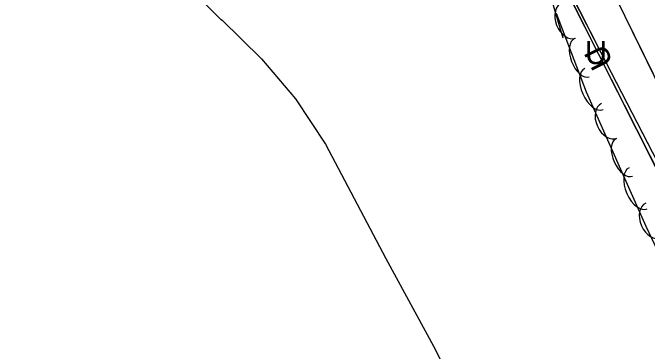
# Model space of a CAD drawing. Extents: x 954793 to 988390, y 1867850 to 1924428.
# Drawn here: x 959951.6 to 960117.4, y 1909913 to 1910001.4 of the extents above; entities that cross this region are included whole.
import ezdxf

# ---------------------------------------------------------------- set-up
doc = ezdxf.new("R2010")
doc.units = 0
for name, color, linetype in [('Default', 7, 'Continuous'), ('S_FENCE', 7, 'Continuous'), ('S_FIBER_OPTIC_CABLE', 7, 'Continuous'), ('S_STREAM', 7, 'Continuous'), ('S_TREE', 7, 'Continuous'), ('S_UNDERGROUND_CABLE', 7, 'Continuous'), ('S_UTL_PT_SYM', 7, 'Continuous')]:
    doc.layers.add(name, color=color, linetype=linetype)

msp = doc.modelspace()

# ---------------------------------------------------------------- linework, layer by layer
at = {"layer": 'S_FENCE'}
msp.add_line((960146.01, 1909930.11), (960107.7, 1910008.41), dxfattribs=at)
msp.add_lwpolyline([(960167.6, 1909684.69), (960244.89, 1909682.34), (960295.61, 1909679.98), (960260.38, 1909726.12), (960203.98, 1909820.74), (960178.58, 1909868.59), (960146.01, 1909930.11), (960107.7, 1910008.41), (960080.76, 1910062.32), (960069.75, 1910083.86)], dxfattribs=at)
msp.add_lwpolyline([(960167.6, 1909684.69), (960244.89, 1909682.34), (960295.61, 1909679.98), (960260.38, 1909726.12), (960203.98, 1909820.74), (960178.58, 1909868.59), (960146.01, 1909930.11), (960107.7, 1910008.41), (960080.76, 1910062.32), (960069.75, 1910083.86)], dxfattribs=at)
at = {"layer": 'S_FIBER_OPTIC_CABLE'}
for p, q in [((960105.27, 1909990.97), (960080.2, 1910040.38)), ((960140.66, 1909922.5), (960105.27, 1909990.97))]:
    msp.add_line(p, q, dxfattribs=at)
msp.add_lwpolyline([(960520.73, 1909366.93), (960487.68, 1909419.99), (960460.78, 1909449.54), (960414.64, 1909479.84), (960397.28, 1909493.07), (960373.65, 1909530.36), (960357.36, 1909548.88), (960297.9, 1909603.46), (960267.52, 1909665.76), (960240.55, 1909742.72), (960216.92, 1909778.51), (960174.63, 1909853.71), (960140.66, 1909922.5), (960105.27, 1909990.97), (960080.2, 1910040.38), (960059.02, 1910084.11), (960053.85, 1910115.48), (960057.48, 1910130.6), (960077.89, 1910169.3), (960070.89, 1910207.26), (960057.81, 1910268.65), (960038.46, 1910358.08), (960020.91, 1910443.65), (960001.17, 1910526.82)], dxfattribs=at)
msp.add_lwpolyline([(960520.73, 1909366.93), (960487.68, 1909419.99), (960460.78, 1909449.54), (960414.64, 1909479.84), (960397.28, 1909493.07), (960373.65, 1909530.36), (960357.36, 1909548.88), (960297.9, 1909603.46), (960267.52, 1909665.76), (960240.55, 1909742.72), (960216.92, 1909778.51), (960174.63, 1909853.71), (960140.66, 1909922.5), (960105.27, 1909990.97), (960080.2, 1910040.38), (960059.02, 1910084.11), (960053.85, 1910115.48), (960057.48, 1910130.6), (960077.89, 1910169.3), (960070.89, 1910207.26), (960057.81, 1910268.65), (960038.46, 1910358.08), (960020.91, 1910443.65), (960001.17, 1910526.82)], dxfattribs=at)
at = {"layer": 'S_STREAM'}
for points in [[(960006.16, 1909999.39), (959983.74, 1910021.82), (959967.05, 1910037.83), (959957.62, 1910047.96), (959951.56, 1910055.5)], [(960006.09, 1909999.64), (960016.56, 1909989.41), (960025.48, 1909978.97), (960033.25, 1909967.07), (960049.08, 1909937.29), (960062.05, 1909913.41), (960077.45, 1909882.5), (960079.38, 1909873.84), (960083.39, 1909865.22), (960084.97, 1909859.69), (960087.36, 1909847.44), (960090.42, 1909839.51), (960104, 1909813.81), (960108.57, 1909794.59), (960110.12, 1909786.86), (960112.31, 1909784.44), (960116.61, 1909781.81), (960120.13, 1909780.56), (960139.5, 1909777.17), (960156.42, 1909773.65), (960166.01, 1909768.98), (960188.81, 1909755.62), (960209.15, 1909752.6), (960228.8, 1909752.04)]]:
    msp.add_lwpolyline(points, dxfattribs=at)
at = {"layer": 'S_TREE'}
for points in [[(960095.38, 1909994.81), (960090.77, 1910010.43), (960074.46, 1910031.05), (960065.19, 1910048.28), (960066.02, 1910057.25), (960071.28, 1910066.04), (960079.9, 1910066.05), (960085.98, 1910061.05), (960089.8, 1910055.82), (960100.28, 1910035.15), (960115.65, 1910014.47)], [(960105.13, 1909705.02), (960181.56, 1909702.24), (960223.02, 1909698.37), (960244.94, 1909700.23), (960256.3, 1909707.61), (960250.92, 1909718.77), (960231.97, 1909747.43), (960200.47, 1909787.06), (960178.91, 1909820.37), (960154.48, 1909859.93), (960133.56, 1909910.84), (960117.05, 1909945.6), (960101.47, 1909980.71), (960093.6, 1910001.23)]]:
    msp.add_lwpolyline(points, dxfattribs=at)
for centre, major_axis, ratio in [((960096.84, 1909999.42), (1.78, -4.63), 0.685311), ((960100.29, 1909989.71), (1.92, -4.99), 0.540699), ((960103.43, 1909981.53), (2.38, -5.36), 0.55008), ((960107.42, 1909973.18), (2.01, -4.53), 0.685311), ((960111.36, 1909963.65), (2.17, -4.89), 0.540699), ((960114.96, 1909955.55), (2.38, -5.36), 0.55008), ((960118.95, 1909947.19), (2.01, -4.53), 0.685311)]:
    msp.add_ellipse(centre, major_axis=major_axis, ratio=ratio, start_param=3.141593, end_param=6.283185, dxfattribs=at)
at = {"layer": 'S_UNDERGROUND_CABLE'}
for p, q in [((960104.69, 1909990.57), (960079.64, 1910040.16)), ((960139.22, 1909922.21), (960104.69, 1909990.57))]:
    msp.add_line(p, q, dxfattribs=at)
msp.add_lwpolyline([(960521.44, 1909367.02), (960488.5, 1909420.49), (960461.72, 1909450.46), (960415.35, 1909480.49), (960398.1, 1909493.6), (960374.55, 1909530.49), (960356.78, 1909548.2), (960297.38, 1909602.54), (960266.94, 1909665.14), (960238.35, 1909741.42), (960216.06, 1909778.21), (960174.91, 1909851.61), (960139.22, 1909922.21), (960104.69, 1909990.57), (960079.64, 1910040.16), (960058.44, 1910084.34), (960053.23, 1910115.34), (960056.81, 1910130.93), (960077.41, 1910169.59), (960070.07, 1910206.91), (960056.53, 1910268.54), (960037.56, 1910357.68), (960019.85, 1910443.66), (960000.27, 1910526.53)], dxfattribs=at)
msp.add_lwpolyline([(960521.44, 1909367.02), (960488.5, 1909420.49), (960461.72, 1909450.46), (960415.35, 1909480.49), (960398.1, 1909493.6), (960374.55, 1909530.49), (960356.78, 1909548.2), (960297.38, 1909602.54), (960266.94, 1909665.14), (960238.35, 1909741.42), (960216.06, 1909778.21), (960174.91, 1909851.61), (960139.22, 1909922.21), (960104.69, 1909990.57), (960079.64, 1910040.16), (960058.44, 1910084.34), (960053.23, 1910115.34), (960056.81, 1910130.93), (960077.41, 1910169.59), (960070.07, 1910206.91), (960056.53, 1910268.54), (960037.56, 1910357.68), (960019.85, 1910443.66), (960000.27, 1910526.53)], dxfattribs=at)
at = {"layer": 'S_UTL_PT_SYM'}
msp.add_lwpolyline([(960105.27, 1909990.97), (960105.27, 1909991.02), (960105.27, 1909990.97), (960105.22, 1909990.97), (960105.27, 1909990.97), (960105.27, 1909990.92), (960105.27, 1909990.97), (960105.32, 1909990.97)], dxfattribs=at)
msp.add_lwpolyline([(960105.27, 1909990.97), (960105.22, 1909990.94), (960105.27, 1909990.97), (960105.29, 1909990.92), (960105.27, 1909990.97), (960105.31, 1909990.99), (960105.27, 1909990.97), (960105.24, 1909991.01)], close=True, dxfattribs=at)
msp.add_lwpolyline([(960105.27, 1909990.97), (960105.22, 1909990.94), (960105.27, 1909990.97), (960105.29, 1909990.92), (960105.27, 1909990.97), (960105.31, 1909990.99), (960105.27, 1909990.97), (960105.24, 1909991.01)], close=True, dxfattribs=at)

# ---------------------------------------------------------------- texts
at = {"layer": 'Default'}
for rotation, p in [(360, (960101.06, 1909988.02)), (116.8067, (960108.6, 1909988.48))]:
    msp.add_text('U', height=6, rotation=rotation, dxfattribs=at).set_placement(p)

doc.saveas('drawing.dxf')
